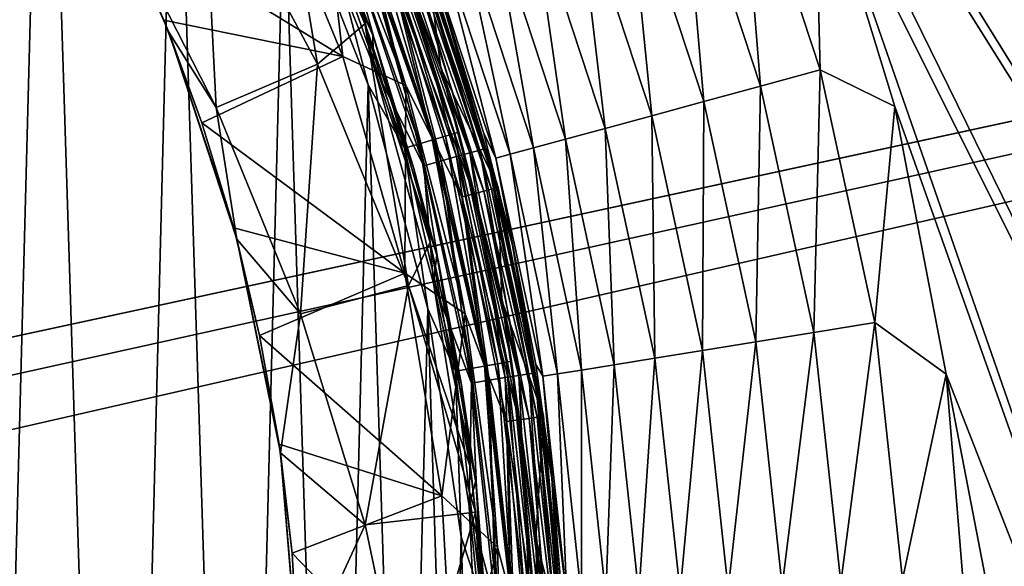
# Model space of a CAD drawing. Header units: metres. Extents: x -106 to 264, y -111 to 81.
# Tile 124 of 549: x 15.6 to 25.34, y 1.48 to 6.89. Entities that reach past the tile are written whole.
import ezdxf

# ---------------------------------------------------------------- set-up
doc = ezdxf.new("R2010")
doc.units = ezdxf.units.M
doc.layers.add('solid_20422013', color=7, linetype='CONTINUOUS')

msp = doc.modelspace()

# ---------------------------------------------------------------- linework, layer by layer
at = {"layer": 'solid_20422013'}
for points in [[(-88.5, -7.5, -19), (-88.5, 19.5, -19), (88.5, 19.5, -19)], [(-36.57795, -7.5, -19), (-88.5, -7.5, -19), (88.5, 19.5, -19)], [(-34.248116, -7.626623, -19), (-36.57795, -7.5, -19), (88.5, 19.5, -19)], [(-31.945723, -8.004942, -19), (-34.248116, -7.626623, -19), (88.5, 19.5, -19)], [(31.945723, -8.004942, -19), (-31.945723, -8.004942, -19), (88.5, 19.5, -19)], [(88.5, -7.5, 19), (88.5, 19.5, 19), (15.644487, 19.5, 19)], [(88.5, -7.5, 19), (15.644487, 19.5, 19), (17.679512, 17.672899, 19)], [(88.5, -7.5, 19), (17.679512, 17.672899, 19), (19.48266, 15.665956, 19)], [(36.57795, -7.5, 19), (19.48266, 15.665956, 19), (21.061747, 13.465932, 19)], [(36.57795, -7.5, 19), (88.5, -7.5, 19), (19.48266, 15.665956, 19)], [(14.337729, 13.999803, 77.57151), (15.176792, -13.085555, 77.55603), (15.847187, 12.270314, 77.54303)], [(34.154991, -7.639208, 19), (21.061747, 13.465932, 19), (22.398636, 11.103564, 19)], [(34.154991, -7.639208, 19), (36.57795, -7.5, 19), (21.061747, 13.465932, 19)], [(15.847187, 12.270314, 77.54303), (15.176792, -13.085555, 77.55603), (16.590656, -11.245829, 77.527954)], [(15.847187, 12.270314, 77.54303), (16.590656, -11.245829, 77.527954), (17.139881, 10.391211, 77.516373)], [(31.797134, -8.038294, 19), (22.398636, 11.103564, 19), (23.465158, 8.620849, 19)], [(31.797134, -8.038294, 19), (34.154991, -7.639208, 19), (22.398636, 11.103564, 19)], [(17.139881, 10.391211, 77.516373), (16.590656, -11.245829, 77.527954), (17.766171, -9.285732, 77.502701)], [(17.139881, 10.391211, 77.516373), (17.766171, -9.285732, 77.502701), (18.218075, 8.363925, 77.492538)], [(18.548086, 6.446218, 50.696636), (18.133766, 8.926542, 49.431686), (17.418005, 8.555868, 51.149887)], [(18.133766, 8.926542, 49.431686), (19.016546, 6.845978, 49.432884), (18.802738, 7.491695, 49.338165)], [(18.548086, 6.446218, 50.696636), (19.016546, 6.845978, 49.432884), (18.133766, 8.926542, 49.431686)], [(18.224155, 8.828513, 49.099998), (19.096481, 6.73698, 49.099998), (18.272881, 8.505759, 49.000153)], [(18.244619, 8.786146, 49.239994), (19.096481, 6.73698, 49.099998), (18.224155, 8.828513, 49.099998)], [(18.244619, 8.786146, 49.239994), (19.113638, 6.688151, 49.239994), (19.096481, 6.73698, 49.099998)], [(18.802738, 7.491695, 49.338165), (19.113638, 6.688151, 49.239994), (18.244619, 8.786146, 49.239994)], [(22.932657, 6.228106, 19.195969), (22.723915, 8.816368, 19.049246), (22.154352, 8.595391, 19.195969)], [(23.465158, 8.620849, 19), (22.723915, 8.816368, 19.049246), (23.522228, 6.388224, 19.049246)], [(22.932657, 6.228106, 19.195969), (23.522228, 6.388224, 19.049246), (22.723915, 8.816368, 19.049246)], [(17.95293, 8.584227, 53.567062), (18.798866, 6.523177, 53.567062), (16.591784, 7.873723, 53.567062)], [(18.58629, 8.408753, 51.700001), (18.798866, 6.523177, 53.567062), (17.95293, 8.584227, 53.567062)], [(18.910212, 8.618043, 76.748543), (19.769936, 6.404943, 76.72953), (19.638659, 7.425512, 52.204365)], [(19.176945, 7.969326, 76.882965), (19.769936, 6.404943, 76.72953), (18.910212, 8.618043, 76.748543)], [(22.154352, 8.595391, 19.195969), (21.613235, 8.385449, 19.436544), (22.37253, 6.075985, 19.436544)], [(22.932657, 6.228106, 19.195969), (22.154352, 8.595391, 19.195969), (22.37253, 6.075985, 19.436544)], [(24.262009, 6.027804, 19), (23.465158, 8.620849, 19), (23.522228, 6.388224, 19.049246)], [(29.49114, -8.702693, 19), (23.465158, 8.620849, 19), (24.262009, 6.027804, 19)], [(29.49114, -8.702693, 19), (31.797134, -8.038294, 19), (23.465158, 8.620849, 19)], [(17.418005, 8.555868, 51.149887), (16.532173, 8.002224, 52.927349), (17.545254, 6.018558, 52.642639)], [(18.548086, 6.446218, 50.696636), (17.418005, 8.555868, 51.149887), (17.545254, 6.018558, 52.642639)], [(18.272881, 8.505759, 49.000153), (19.101822, 6.43168, 49.000153), (18.896063, 7.528879, 48.987526)], [(19.096481, 6.73698, 49.099998), (19.101822, 6.43168, 49.000153), (18.272881, 8.505759, 49.000153)], [(18.58629, 8.408753, 51.700001), (19.422937, 6.233377, 51.700001), (18.798866, 6.523177, 53.567062)], [(18.913292, 7.894751, 51.700001), (19.422937, 6.233377, 51.700001), (18.58629, 8.408753, 51.700001)], [(21.613235, 8.385449, 19.436544), (21.113914, 8.191725, 19.765039), (21.855667, 5.935615, 19.765039)], [(22.37253, 6.075985, 19.436544), (21.613235, 8.385449, 19.436544), (21.855667, 5.935615, 19.765039)], [(18.218075, 8.363925, 77.492538), (17.766171, -9.285732, 77.502701), (18.709013, -7.20348, 77.481201)], [(18.218075, 8.363925, 77.492538), (18.709013, -7.20348, 77.481201), (19.050915, 6.242454, 77.473129)], [(18.657259, 7.747664, 77.466263), (18.218075, 8.363925, 77.492538), (19.050915, 6.242454, 77.473129)], [(21.113914, 8.191725, 19.765039), (20.668711, 8.018995, 20.173351), (21.394823, 5.810458, 20.173351)], [(21.855667, 5.935615, 19.765039), (21.113914, 8.191725, 19.765039), (21.394823, 5.810458, 20.173351)], [(16.532173, 8.002224, 52.927349), (16.591784, 7.873723, 53.567062), (17.029018, 6.880064, 53.567062)], [(17.077192, 6.761493, 52.927349), (16.532173, 8.002224, 52.927349), (17.029018, 6.880064, 53.567062)], [(17.545254, 6.018558, 52.642639), (16.532173, 8.002224, 52.927349), (17.077192, 6.761493, 52.927349)], [(20.668711, 8.018995, 20.173351), (20.288607, 7.871523, 20.651402), (21.001366, 5.703601, 20.651402)], [(21.394823, 5.810458, 20.173351), (20.668711, 8.018995, 20.173351), (21.001366, 5.703601, 20.651402)], [(18.913292, 7.894751, 51.700001), (19.679329, 5.723222, 51.700001), (19.422937, 6.233377, 51.700001)], [(19.292694, 7.294702, 51.717224), (19.679329, 5.723222, 51.700001), (18.913292, 7.894751, 51.700001)], [(19.049423, 7.913348, 77.190926), (18.936899, 7.865353, 77.31723), (19.69866, 5.699165, 77.298843)], [(19.130714, 7.948578, 77.041794), (19.049423, 7.913348, 77.190926), (19.81571, 5.733943, 77.172325)], [(19.81571, 5.733943, 77.172325), (19.049423, 7.913348, 77.190926), (19.69866, 5.699165, 77.298843)], [(19.900272, 5.759472, 77.023041), (19.176945, 7.969326, 76.882965), (19.130714, 7.948578, 77.041794)], [(19.900272, 5.759472, 77.023041), (19.130714, 7.948578, 77.041794), (19.81571, 5.733943, 77.172325)], [(19.176945, 7.969326, 76.882965), (19.948364, 5.774507, 76.86412), (19.769936, 6.404943, 76.72953)], [(19.900272, 5.759472, 77.023041), (19.948364, 5.774507, 76.86412), (19.176945, 7.969326, 76.882965)], [(18.798866, 6.523177, 53.567062), (17.029018, 6.880064, 53.567062), (16.591784, 7.873723, 53.567062)], [(18.802183, 7.808449, 77.410553), (18.657259, 7.747664, 77.466263), (19.407774, 5.613886, 77.448402)], [(18.936899, 7.865353, 77.31723), (18.802183, 7.808449, 77.410553), (19.558527, 5.657932, 77.392418)], [(19.558527, 5.657932, 77.392418), (18.802183, 7.808449, 77.410553), (19.407774, 5.613886, 77.448402)], [(19.69866, 5.699165, 77.298843), (18.936899, 7.865353, 77.31723), (19.558527, 5.657932, 77.392418)], [(20.288607, 7.871523, 20.651402), (19.982979, 7.752947, 21.187397), (20.685001, 5.617682, 21.187397)], [(21.001366, 5.703601, 20.651402), (20.288607, 7.871523, 20.651402), (20.685001, 5.617682, 21.187397)], [(19.407774, 5.613886, 77.448402), (18.657259, 7.747664, 77.466263), (19.050915, 6.242454, 77.473129)], [(19.210316, 7.654089, 48.840744), (19.925257, 5.53222, 48.840744), (19.33552, 7.703975, 48.713097)], [(19.33552, 7.703975, 48.713097), (20.05512, 5.568277, 48.713097), (19.430025, 7.74163, 48.557827)], [(19.925257, 5.53222, 48.840744), (20.05512, 5.568277, 48.713097), (19.33552, 7.703975, 48.713097)], [(19.430025, 7.74163, 48.557827), (20.153143, 5.595492, 48.557827), (19.488743, 7.765025, 48.383289)], [(20.05512, 5.568277, 48.713097), (20.153143, 5.595492, 48.557827), (19.430025, 7.74163, 48.557827)], [(19.488743, 7.765025, 48.383289), (20.214045, 5.612402, 48.383289), (19.82155, 6.93586, 48.200001)], [(20.153143, 5.595492, 48.557827), (20.214045, 5.612402, 48.383289), (19.488743, 7.765025, 48.383289)], [(19.982979, 7.752947, 21.187397), (19.759373, 7.666193, 21.768116), (20.453539, 5.554821, 21.768116)], [(20.685001, 5.617682, 21.187397), (19.982979, 7.752947, 21.187397), (20.453539, 5.554821, 21.768116)], [(19.061153, 7.594657, 48.933891), (19.770542, 5.489264, 48.933891), (19.210316, 7.654089, 48.840744)], [(19.770542, 5.489264, 48.933891), (19.925257, 5.53222, 48.840744), (19.210316, 7.654089, 48.840744)], [(19.759373, 7.666193, 21.768116), (19.623301, 7.6134, 22.379227), (20.312687, 5.516569, 22.379227)], [(19.623301, 7.6134, 22.379227), (19.837214, 6.890933, 23), (20.191999, 5.769156, 23)], [(20.312687, 5.516569, 22.379227), (19.623301, 7.6134, 22.379227), (20.191999, 5.769156, 23)], [(20.453539, 5.554821, 21.768116), (19.759373, 7.666193, 21.768116), (20.312687, 5.516569, 22.379227)], [(19.061153, 7.594657, 48.933891), (18.896063, 7.528879, 48.987526), (19.599308, 5.441721, 48.987526)], [(19.101822, 6.43168, 49.000153), (19.599308, 5.441721, 48.987526), (18.896063, 7.528879, 48.987526)], [(19.061153, 7.594657, 48.933891), (19.599308, 5.441721, 48.987526), (19.770542, 5.489264, 48.933891)], [(18.802738, 7.491695, 49.338165), (19.50251, 5.414845, 49.338165), (19.113638, 6.688151, 49.239994)], [(19.016546, 6.845978, 49.432884), (19.50251, 5.414845, 49.338165), (18.802738, 7.491695, 49.338165)], [(19.577555, 7.40241, 51.952866), (19.623732, 7.419869, 52.074615), (20.31934, 5.222049, 52.074615)], [(19.623732, 7.419869, 52.074615), (19.638659, 7.425512, 52.204365), (20.334795, 5.22602, 52.204365)], [(20.31934, 5.222049, 52.074615), (19.623732, 7.419869, 52.074615), (20.334795, 5.22602, 52.204365)], [(19.769936, 6.404943, 76.72953), (20.334795, 5.22602, 52.204365), (19.638659, 7.425512, 52.204365)], [(19.406116, 7.337588, 51.767784), (20.094009, 5.16414, 51.767784), (19.292694, 7.294702, 51.717224)], [(19.503307, 7.374336, 51.848179), (20.194645, 5.190003, 51.848179), (19.406116, 7.337588, 51.767784)], [(20.194645, 5.190003, 51.848179), (20.094009, 5.16414, 51.767784), (19.406116, 7.337588, 51.767784)], [(19.577555, 7.40241, 51.952866), (20.271524, 5.209761, 51.952866), (19.503307, 7.374336, 51.848179)], [(20.271524, 5.209761, 51.952866), (20.194645, 5.190003, 51.848179), (19.503307, 7.374336, 51.848179)], [(19.577555, 7.40241, 51.952866), (20.31934, 5.222049, 52.074615), (20.271524, 5.209761, 51.952866)], [(19.292694, 7.294702, 51.717224), (19.976566, 5.133957, 51.717224), (19.679329, 5.723222, 51.700001)], [(20.094009, 5.16414, 51.767784), (19.976566, 5.133957, 51.717224), (19.292694, 7.294702, 51.717224)], [(20.473486, 4.67294, 48.200001), (19.837214, 6.890933, 23), (19.82155, 6.93586, 48.200001)], [(20.214045, 5.612402, 48.383289), (20.473486, 4.67294, 48.200001), (19.82155, 6.93586, 48.200001)], [(17.077192, 6.761493, 52.927349), (17.029018, 6.880064, 53.567062), (17.404987, 5.866373, 53.567062)], [(18.798866, 6.523177, 53.567062), (17.404987, 5.866373, 53.567062), (17.029018, 6.880064, 53.567062)], [(19.448713, 4.256822, 50.123432), (19.016546, 6.845978, 49.432884), (18.548086, 6.446218, 50.696636)], [(19.016546, 6.845978, 49.432884), (19.662495, 4.681002, 49.431164), (19.50251, 5.414845, 49.338165)], [(19.448713, 4.256822, 50.123432), (19.662495, 4.681002, 49.431164), (19.016546, 6.845978, 49.432884)], [(20.473486, 4.67294, 48.200001), (20.191999, 5.769156, 23), (19.837214, 6.890933, 23)], [(17.077192, 6.761493, 52.927349), (17.404987, 5.866373, 53.567062), (17.720715, 4.827096, 53.567062)], [(17.751698, 4.7144, 52.927349), (17.077192, 6.761493, 52.927349), (17.720715, 4.827096, 53.567062)], [(17.545254, 6.018558, 52.642639), (17.077192, 6.761493, 52.927349), (17.751698, 4.7144, 52.927349)], [(19.096481, 6.73698, 49.099998), (19.72965, 4.561076, 49.099998), (19.101822, 6.43168, 49.000153)], [(19.113638, 6.688151, 49.239994), (19.72965, 4.561076, 49.099998), (19.096481, 6.73698, 49.099998)], [(19.113638, 6.688151, 49.239994), (19.74229, 4.506049, 49.239994), (19.72965, 4.561076, 49.099998)], [(19.50251, 5.414845, 49.338165), (19.74229, 4.506049, 49.239994), (19.113638, 6.688151, 49.239994)], [(18.798866, 6.523177, 53.567062), (19.411871, 4.379008, 53.567062), (17.404987, 5.866373, 53.567062)], [(18.548086, 6.446218, 50.696636), (17.545254, 6.018558, 52.642639), (18.379747, 3.975468, 52.224552)], [(19.448713, 4.256822, 50.123432), (18.548086, 6.446218, 50.696636), (18.379747, 3.975468, 52.224552)], [(19.422937, 6.233377, 51.700001), (19.411871, 4.379008, 53.567062), (18.798866, 6.523177, 53.567062)], [(19.101822, 6.43168, 49.000153), (19.696114, 4.278921, 49.000153), (19.599308, 5.441721, 48.987526)], [(19.72965, 4.561076, 49.099998), (19.696114, 4.278921, 49.000153), (19.101822, 6.43168, 49.000153)], [(19.769936, 6.404943, 76.72953), (20.37155, 4.108384, 76.715279), (20.334795, 5.22602, 52.204365)], [(19.948364, 5.774507, 76.86412), (20.37155, 4.108384, 76.715279), (19.769936, 6.404943, 76.72953)], [(23.458778, 3.792333, 19.195969), (23.522228, 6.388224, 19.049246), (22.932657, 6.228106, 19.195969)], [(23.458778, 3.792333, 19.195969), (24.061876, 3.889829, 19.049246), (23.522228, 6.388224, 19.049246)], [(24.262009, 6.027804, 19), (23.522228, 6.388224, 19.049246), (24.061876, 3.889829, 19.049246)], [(19.050915, 6.242454, 77.473129), (18.709013, -7.20348, 77.481201), (19.405123, -5.035878, 77.464615)], [(19.050915, 6.242454, 77.473129), (19.405123, -5.035878, 77.464615), (19.640757, 4.024637, 77.458862)], [(19.407774, 5.613886, 77.448402), (19.050915, 6.242454, 77.473129), (19.640757, 4.024637, 77.458862)], [(19.422937, 6.233377, 51.700001), (20.008398, 3.977582, 51.700001), (19.411871, 4.379008, 53.567062)], [(19.679329, 5.723222, 51.700001), (20.008398, 3.977582, 51.700001), (19.422937, 6.233377, 51.700001)], [(22.932657, 6.228106, 19.195969), (22.37253, 6.075985, 19.436544), (22.885801, 3.699706, 19.436544)], [(23.458778, 3.792333, 19.195969), (22.932657, 6.228106, 19.195969), (22.885801, 3.699706, 19.436544)], [(22.37253, 6.075985, 19.436544), (21.855667, 5.935615, 19.765039), (22.35708, 3.614233, 19.765039)], [(22.885801, 3.699706, 19.436544), (22.37253, 6.075985, 19.436544), (22.35708, 3.614233, 19.765039)], [(18.379747, 3.975468, 52.224552), (17.545254, 6.018558, 52.642639), (17.751698, 4.7144, 52.927349)], [(24.769415, 3.378479, 19), (24.262009, 6.027804, 19), (24.061876, 3.889829, 19.049246)], [(29.49114, -8.702693, 19), (24.262009, 6.027804, 19), (24.769415, 3.378479, 19)], [(19.411871, 4.379008, 53.567062), (17.720715, 4.827096, 53.567062), (17.404987, 5.866373, 53.567062)], [(21.855667, 5.935615, 19.765039), (21.394823, 5.810458, 20.173351), (21.885664, 3.538024, 20.173351)], [(22.35708, 3.614233, 19.765039), (21.855667, 5.935615, 19.765039), (21.885664, 3.538024, 20.173351)], [(19.900272, 5.759472, 77.023041), (19.81571, 5.733943, 77.172325), (20.333223, 3.482451, 77.159348)], [(20.419994, 3.497956, 77.009956), (19.948364, 5.774507, 76.86412), (19.900272, 5.759472, 77.023041)], [(20.419994, 3.497956, 77.009956), (19.900272, 5.759472, 77.023041), (20.333223, 3.482451, 77.159348)], [(19.948364, 5.774507, 76.86412), (20.469347, 3.507088, 76.850983), (20.37155, 4.108384, 76.715279)], [(20.419994, 3.497956, 77.009956), (20.469347, 3.507088, 76.850983), (19.948364, 5.774507, 76.86412)], [(20.312687, 5.516569, 22.379227), (20.191999, 5.769156, 23), (20.483404, 4.629271, 23)], [(20.473486, 4.67294, 48.200001), (20.483404, 4.629271, 23), (20.191999, 5.769156, 23)], [(21.394823, 5.810458, 20.173351), (21.001366, 5.703601, 20.651402), (21.483179, 3.472958, 20.651402)], [(21.885664, 3.538024, 20.173351), (21.394823, 5.810458, 20.173351), (21.483179, 3.472958, 20.651402)], [(19.558527, 5.657932, 77.392418), (19.407774, 5.613886, 77.448402), (19.914639, 3.409534, 77.435944)], [(19.69866, 5.699165, 77.298843), (19.558527, 5.657932, 77.392418), (20.069326, 3.436285, 77.379761)], [(20.069326, 3.436285, 77.379761), (19.558527, 5.657932, 77.392418), (19.914639, 3.409534, 77.435944)], [(19.679329, 5.723222, 51.700001), (20.199987, 3.462914, 51.700001), (20.008398, 3.977582, 51.700001)], [(19.976566, 5.133957, 51.717224), (20.199987, 3.462914, 51.700001), (19.679329, 5.723222, 51.700001)], [(19.81571, 5.733943, 77.172325), (19.69866, 5.699165, 77.298843), (20.213118, 3.461328, 77.286011)], [(20.213118, 3.461328, 77.286011), (19.69866, 5.699165, 77.298843), (20.069326, 3.436285, 77.379761)], [(20.333223, 3.482451, 77.159348), (19.81571, 5.733943, 77.172325), (20.213118, 3.461328, 77.286011)], [(21.001366, 5.703601, 20.651402), (20.685001, 5.617682, 21.187397), (21.159557, 3.420642, 21.187397)], [(21.483179, 3.472958, 20.651402), (21.001366, 5.703601, 20.651402), (21.159557, 3.420642, 21.187397)], [(19.914639, 3.409534, 77.435944), (19.407774, 5.613886, 77.448402), (19.640757, 4.024637, 77.458862)], [(19.925257, 5.53222, 48.840744), (20.406591, 3.345491, 48.840744), (20.05512, 5.568277, 48.713097)], [(20.05512, 5.568277, 48.713097), (20.539593, 3.367296, 48.713097), (20.153143, 5.595492, 48.557827)], [(20.406591, 3.345491, 48.840744), (20.539593, 3.367296, 48.713097), (20.05512, 5.568277, 48.713097)], [(20.153143, 5.595492, 48.557827), (20.639984, 3.383754, 48.557827), (20.214045, 5.612402, 48.383289)], [(20.539593, 3.367296, 48.713097), (20.639984, 3.383754, 48.557827), (20.153143, 5.595492, 48.557827)], [(20.214045, 5.612402, 48.383289), (20.702356, 3.393979, 48.383289), (20.473486, 4.67294, 48.200001)], [(20.639984, 3.383754, 48.557827), (20.702356, 3.393979, 48.383289), (20.214045, 5.612402, 48.383289)], [(20.453539, 5.554821, 21.768116), (20.312687, 5.516569, 22.379227), (20.778702, 3.359073, 22.379227)], [(20.685001, 5.617682, 21.187397), (20.453539, 5.554821, 21.768116), (20.922785, 3.382365, 21.768116)], [(20.922785, 3.382365, 21.768116), (20.453539, 5.554821, 21.768116), (20.778702, 3.359073, 22.379227)], [(21.159557, 3.420642, 21.187397), (20.685001, 5.617682, 21.187397), (20.922785, 3.382365, 21.768116)], [(19.770542, 5.489264, 48.933891), (19.599308, 5.441721, 48.987526), (20.072769, 3.290763, 48.987526)], [(19.770542, 5.489264, 48.933891), (20.24814, 3.319514, 48.933891), (19.925257, 5.53222, 48.840744)], [(19.770542, 5.489264, 48.933891), (20.072769, 3.290763, 48.987526), (20.24814, 3.319514, 48.933891)], [(20.24814, 3.319514, 48.933891), (20.406591, 3.345491, 48.840744), (19.925257, 5.53222, 48.840744)], [(20.312687, 5.516569, 22.379227), (20.483404, 4.629271, 23), (20.710514, 3.474855, 23)], [(20.778702, 3.359073, 22.379227), (20.312687, 5.516569, 22.379227), (20.710514, 3.474855, 23)], [(19.50251, 5.414845, 49.338165), (19.973633, 3.274511, 49.338165), (19.74229, 4.506049, 49.239994)], [(19.662495, 4.681002, 49.431164), (19.973633, 3.274511, 49.338165), (19.50251, 5.414845, 49.338165)], [(19.696114, 4.278921, 49.000153), (20.072769, 3.290763, 48.987526), (19.599308, 5.441721, 48.987526)], [(20.094009, 5.16414, 51.767784), (20.539289, 2.92834, 51.767784), (19.976566, 5.133957, 51.717224)], [(20.194645, 5.190003, 51.848179), (20.642155, 2.943006, 51.848179), (20.094009, 5.16414, 51.767784)], [(20.642155, 2.943006, 51.848179), (20.539289, 2.92834, 51.767784), (20.094009, 5.16414, 51.767784)], [(20.271524, 5.209761, 51.952866), (20.720737, 2.95421, 51.952866), (20.194645, 5.190003, 51.848179)], [(20.720737, 2.95421, 51.952866), (20.642155, 2.943006, 51.848179), (20.194645, 5.190003, 51.848179)], [(20.271524, 5.209761, 51.952866), (20.31934, 5.222049, 52.074615), (20.769611, 2.961178, 52.074615)], [(20.271524, 5.209761, 51.952866), (20.769611, 2.961178, 52.074615), (20.720737, 2.95421, 51.952866)], [(20.31934, 5.222049, 52.074615), (20.334795, 5.22602, 52.204365), (20.78541, 2.963429, 52.204365)], [(20.769611, 2.961178, 52.074615), (20.31934, 5.222049, 52.074615), (20.78541, 2.963429, 52.204365)], [(20.37155, 4.108384, 76.715279), (20.78541, 2.963429, 52.204365), (20.334795, 5.22602, 52.204365)], [(19.976566, 5.133957, 51.717224), (20.419243, 2.911225, 51.717224), (20.199987, 3.462914, 51.700001)], [(20.539289, 2.92834, 51.767784), (20.419243, 2.911225, 51.717224), (19.976566, 5.133957, 51.717224)], [(17.751698, 4.7144, 52.927349), (17.720715, 4.827096, 53.567062), (17.975859, 3.764083, 53.567062)], [(19.411871, 4.379008, 53.567062), (17.975859, 3.764083, 53.567062), (17.720715, 4.827096, 53.567062)], [(17.751698, 4.7144, 52.927349), (17.975859, 3.764083, 53.567062), (18.168369, 2.688447, 53.567062)], [(18.181728, 2.602516, 52.927349), (17.751698, 4.7144, 52.927349), (18.168369, 2.688447, 53.567062)], [(18.379747, 3.975468, 52.224552), (17.751698, 4.7144, 52.927349), (18.181728, 2.602516, 52.927349)], [(19.448713, 4.256822, 50.123432), (20.060574, 2.462817, 49.433144), (19.662495, 4.681002, 49.431164)], [(19.662495, 4.681002, 49.431164), (20.060574, 2.462817, 49.433144), (19.973633, 3.274511, 49.338165)], [(20.867956, 2.351254, 48.200001), (20.483404, 4.629271, 23), (20.473486, 4.67294, 48.200001)], [(20.702356, 3.393979, 48.383289), (20.867956, 2.351254, 48.200001), (20.473486, 4.67294, 48.200001)], [(20.867956, 2.351254, 48.200001), (20.710514, 3.474855, 23), (20.483404, 4.629271, 23)], [(19.72965, 4.561076, 49.099998), (20.115732, 2.328051, 49.099998), (19.696114, 4.278921, 49.000153)], [(19.74229, 4.506049, 49.239994), (20.115732, 2.328051, 49.099998), (19.72965, 4.561076, 49.099998)], [(19.74229, 4.506049, 49.239994), (20.122673, 2.267281, 49.239994), (20.115732, 2.328051, 49.099998)], [(19.973633, 3.274511, 49.338165), (20.122673, 2.267281, 49.239994), (19.74229, 4.506049, 49.239994)], [(19.411871, 4.379008, 53.567062), (19.778963, 2.176794, 53.567062), (17.975859, 3.764083, 53.567062)], [(20.008398, 3.977582, 51.700001), (19.778963, 2.176794, 53.567062), (19.411871, 4.379008, 53.567062)], [(19.448713, 4.256822, 50.123432), (18.379747, 3.975468, 52.224552), (19.020889, 1.890557, 51.688385)], [(19.448713, 4.256822, 50.123432), (19.020889, 1.890557, 51.688385), (20.110806, 2.014072, 49.432613)], [(19.448713, 4.256822, 50.123432), (20.110806, 2.014072, 49.432613), (20.060574, 2.462817, 49.433144)], [(19.696114, 4.278921, 49.000153), (20.048435, 2.075163, 49.000153), (20.072769, 3.290763, 48.987526)], [(20.115732, 2.328051, 49.099998), (20.048435, 2.075163, 49.000153), (19.696114, 4.278921, 49.000153)], [(20.37155, 4.108384, 76.715279), (20.707256, 1.758201, 76.70739), (20.78541, 2.963429, 52.204365)], [(20.469347, 3.507088, 76.850983), (20.707256, 1.758201, 76.70739), (20.37155, 4.108384, 76.715279)], [(19.640757, 4.024637, 77.458862), (19.405123, -5.035878, 77.464615), (19.854919, -2.786171, 77.453575)], [(19.640757, 4.024637, 77.458862), (19.854919, -2.786171, 77.453575), (19.97131, 1.772421, 77.450676)], [(19.914639, 3.409534, 77.435944), (19.640757, 4.024637, 77.458862), (19.97131, 1.772421, 77.450676)], [(19.020889, 1.890557, 51.688385), (18.379747, 3.975468, 52.224552), (18.181728, 2.602516, 52.927349)], [(20.008398, 3.977582, 51.700001), (20.33024, 1.669378, 51.700001), (19.778963, 2.176794, 53.567062)], [(20.199987, 3.462914, 51.700001), (20.33024, 1.669378, 51.700001), (20.008398, 3.977582, 51.700001)], [(23.726931, 1.314856, 19.195969), (24.061876, 3.889829, 19.049246), (23.458778, 3.792333, 19.195969)], [(23.726931, 1.314856, 19.195969), (24.336922, 1.34866, 19.049246), (24.061876, 3.889829, 19.049246)], [(24.769415, 3.378479, 19), (24.061876, 3.889829, 19.049246), (24.336922, 1.34866, 19.049246)], [(19.778963, 2.176794, 53.567062), (18.168369, 2.688447, 53.567062), (17.975859, 3.764083, 53.567062)], [(23.458778, 3.792333, 19.195969), (22.885801, 3.699706, 19.436544), (23.147404, 1.282741, 19.436544)], [(23.726931, 1.314856, 19.195969), (23.458778, 3.792333, 19.195969), (23.147404, 1.282741, 19.436544)], [(22.35708, 3.614233, 19.765039), (21.885664, 3.538024, 20.173351), (22.135834, 1.226684, 20.173351)], [(22.61264, 1.253106, 19.765039), (22.35708, 3.614233, 19.765039), (22.135834, 1.226684, 20.173351)], [(22.885801, 3.699706, 19.436544), (22.35708, 3.614233, 19.765039), (22.61264, 1.253106, 19.765039)], [(23.147404, 1.282741, 19.436544), (22.885801, 3.699706, 19.436544), (22.61264, 1.253106, 19.765039)], [(21.885664, 3.538024, 20.173351), (21.483179, 3.472958, 20.651402), (21.728748, 1.204124, 20.651402)], [(22.135834, 1.226684, 20.173351), (21.885664, 3.538024, 20.173351), (21.728748, 1.204124, 20.651402)], [(20.069326, 3.436285, 77.379761), (19.914639, 3.409534, 77.435944), (20.171455, 1.162312, 77.429512)], [(20.213118, 3.461328, 77.286011), (20.069326, 3.436285, 77.379761), (20.328138, 1.171431, 77.37323)], [(20.328138, 1.171431, 77.37323), (20.069326, 3.436285, 77.379761), (20.171455, 1.162312, 77.429512)], [(20.199987, 3.462914, 51.700001), (20.461155, 1.175102, 51.700001), (20.33024, 1.669378, 51.700001)], [(20.419243, 2.911225, 51.717224), (20.461155, 1.175102, 51.700001), (20.199987, 3.462914, 51.700001)], [(20.333223, 3.482451, 77.159348), (20.213118, 3.461328, 77.286011), (20.473782, 1.179968, 77.279388)], [(20.473782, 1.179968, 77.279388), (20.213118, 3.461328, 77.286011), (20.328138, 1.171431, 77.37323)], [(20.419994, 3.497956, 77.009956), (20.333223, 3.482451, 77.159348), (20.595434, 1.187169, 77.152649)], [(20.595434, 1.187169, 77.152649), (20.333223, 3.482451, 77.159348), (20.473782, 1.179968, 77.279388)], [(20.683325, 1.192455, 77.003204), (20.469347, 3.507088, 76.850983), (20.419994, 3.497956, 77.009956)], [(20.683325, 1.192455, 77.003204), (20.419994, 3.497956, 77.009956), (20.595434, 1.187169, 77.152649)], [(20.469347, 3.507088, 76.850983), (20.733316, 1.195568, 76.844208), (20.707256, 1.758201, 76.70739)], [(20.683325, 1.192455, 77.003204), (20.733316, 1.195568, 76.844208), (20.469347, 3.507088, 76.850983)], [(20.778702, 3.359073, 22.379227), (20.710514, 3.474855, 23), (20.872616, 2.309531, 23)], [(20.867956, 2.351254, 48.200001), (20.872616, 2.309531, 23), (20.710514, 3.474855, 23)], [(21.159557, 3.420642, 21.187397), (20.922785, 3.382365, 21.768116), (21.161949, 1.172715, 21.768116)], [(21.483179, 3.472958, 20.651402), (21.159557, 3.420642, 21.187397), (21.401428, 1.185986, 21.187397)], [(21.401428, 1.185986, 21.187397), (21.159557, 3.420642, 21.187397), (21.161949, 1.172715, 21.768116)], [(21.728748, 1.204124, 20.651402), (21.483179, 3.472958, 20.651402), (21.401428, 1.185986, 21.187397)], [(20.171455, 1.162312, 77.429512), (19.914639, 3.409534, 77.435944), (19.97131, 1.772421, 77.450676)], [(20.24814, 3.319514, 48.933891), (20.072769, 3.290763, 48.987526), (20.310896, 1.101225, 48.987526)], [(20.24814, 3.319514, 48.933891), (20.488348, 1.110846, 48.933891), (20.406591, 3.345491, 48.840744)], [(20.24814, 3.319514, 48.933891), (20.310896, 1.101225, 48.987526), (20.488348, 1.110846, 48.933891)], [(20.406591, 3.345491, 48.840744), (20.64868, 1.119539, 48.840744), (20.539593, 3.367296, 48.713097)], [(20.488348, 1.110846, 48.933891), (20.64868, 1.119539, 48.840744), (20.406591, 3.345491, 48.840744)], [(20.539593, 3.367296, 48.713097), (20.783258, 1.126835, 48.713097), (20.639984, 3.383754, 48.557827)], [(20.64868, 1.119539, 48.840744), (20.783258, 1.126835, 48.713097), (20.539593, 3.367296, 48.713097)], [(20.639984, 3.383754, 48.557827), (20.88484, 1.132343, 48.557827), (20.702356, 3.393979, 48.383289)], [(20.783258, 1.126835, 48.713097), (20.88484, 1.132343, 48.557827), (20.639984, 3.383754, 48.557827)], [(20.702356, 3.393979, 48.383289), (20.947952, 1.135765, 48.383289), (20.867956, 2.351254, 48.200001)], [(20.88484, 1.132343, 48.557827), (20.947952, 1.135765, 48.383289), (20.702356, 3.393979, 48.383289)], [(20.922785, 3.382365, 21.768116), (20.778702, 3.359073, 22.379227), (21.016218, 1.164639, 22.379227)], [(21.016218, 1.164639, 22.379227), (20.778702, 3.359073, 22.379227), (20.872616, 2.309531, 23)], [(21.161949, 1.172715, 21.768116), (20.922785, 3.382365, 21.768116), (21.016218, 1.164639, 22.379227)], [(24.990267, 0.675939, 19), (24.769415, 3.378479, 19), (24.336922, 1.34866, 19.049246)], [(24.769415, 3.378479, 19), (27.27673, -9.6161, 19), (29.49114, -8.702693, 19)], [(27.27673, -9.6161, 19), (24.769415, 3.378479, 19), (24.990267, 0.675939, 19)], [(19.973633, 3.274511, 49.338165), (20.210583, 1.095786, 49.338165), (20.122673, 2.267281, 49.239994)], [(20.110806, 2.014072, 49.432613), (20.210583, 1.095786, 49.338165), (19.973633, 3.274511, 49.338165)], [(20.060574, 2.462817, 49.433144), (20.110806, 2.014072, 49.432613), (19.973633, 3.274511, 49.338165)], [(20.048435, 2.075163, 49.000153), (20.310896, 1.101225, 48.987526), (20.072769, 3.290763, 48.987526)], [(20.539289, 2.92834, 51.767784), (20.736578, 0.657184, 51.767784), (20.419243, 2.911225, 51.717224)], [(20.642155, 2.943006, 51.848179), (20.840433, 0.660475, 51.848179), (20.539289, 2.92834, 51.767784)], [(20.840433, 0.660475, 51.848179), (20.736578, 0.657184, 51.767784), (20.539289, 2.92834, 51.767784)], [(20.720737, 2.95421, 51.952866), (20.919769, 0.66299, 51.952866), (20.642155, 2.943006, 51.848179)], [(20.919769, 0.66299, 51.952866), (20.840433, 0.660475, 51.848179), (20.642155, 2.943006, 51.848179)], [(20.707256, 1.758201, 76.70739), (20.985064, 0.665058, 52.204365), (20.78541, 2.963429, 52.204365)], [(20.720737, 2.95421, 51.952866), (20.769611, 2.961178, 52.074615), (20.969112, 0.664554, 52.074615)], [(20.720737, 2.95421, 51.952866), (20.969112, 0.664554, 52.074615), (20.919769, 0.66299, 51.952866)], [(20.769611, 2.961178, 52.074615), (20.78541, 2.963429, 52.204365), (20.985064, 0.665058, 52.204365)], [(20.969112, 0.664554, 52.074615), (20.769611, 2.961178, 52.074615), (20.985064, 0.665058, 52.204365)], [(20.419243, 2.911225, 51.717224), (20.615379, 0.653343, 51.717224), (20.461155, 1.175102, 51.700001)], [(20.736578, 0.657184, 51.767784), (20.615379, 0.653343, 51.717224), (20.419243, 2.911225, 51.717224)], [(18.181728, 2.602516, 52.927349), (18.168369, 2.688447, 53.567062), (18.296196, 1.611302, 53.567062)], [(19.778963, 2.176794, 53.567062), (18.296196, 1.611302, 53.567062), (18.168369, 2.688447, 53.567062)], [(18.181728, 2.602516, 52.927349), (18.296196, 1.611302, 53.567062), (18.35873, 0.528875, 53.567062)], [(18.361366, 0.456696, 52.927349), (18.181728, 2.602516, 52.927349), (18.35873, 0.528875, 53.567062)], [(19.020889, 1.890557, 51.688385), (18.181728, 2.602516, 52.927349), (18.361366, 0.456696, 52.927349)], [(21, 0, 48.200001), (20.872616, 2.309531, 23), (20.867956, 2.351254, 48.200001)], [(20.947952, 1.135765, 48.383289), (21, 0, 48.200001), (20.867956, 2.351254, 48.200001)], [(20.115732, 2.328051, 49.099998), (20.249893, 0.06587, 49.099998), (20.048435, 2.075163, 49.000153)], [(20.122673, 2.267281, 49.239994), (20.249893, 0.06587, 49.099998), (20.115732, 2.328051, 49.099998)], [(20.122673, 2.267281, 49.239994), (20.25, 0, 49.239994), (20.249893, 0.06587, 49.099998)], [(20.210583, 1.095786, 49.338165), (20.25, 0, 49.239994), (20.122673, 2.267281, 49.239994)], [(21.016218, 1.164639, 22.379227), (20.872616, 2.309531, 23), (20.9692, 1.136958, 23)], [(21, 0, 48.200001), (20.9692, 1.136958, 23), (20.872616, 2.309531, 23)], [(19.778963, 2.176794, 53.567062), (19.899586, -0.054114, 53.567062), (18.296196, 1.611302, 53.567062)], [(20.33024, 1.669378, 51.700001), (19.899586, -0.054114, 53.567062), (19.778963, 2.176794, 53.567062)], [(20.048435, 2.075163, 49.000153), (20.154985, -0.150583, 49.000153), (20.310896, 1.101225, 48.987526)], [(20.249893, 0.06587, 49.099998), (20.154985, -0.150583, 49.000153), (20.048435, 2.075163, 49.000153)], [(19.461937, -0.214243, 51.039776), (20.110806, 2.014072, 49.432613), (19.020889, 1.890557, 51.688385)], [(19.461937, -0.214243, 51.039776), (20.211109, 0.218378, 49.430504), (20.110806, 2.014072, 49.432613)], [(20.110806, 2.014072, 49.432613), (20.211109, 0.218378, 49.430504), (20.210583, 1.095786, 49.338165)], [(19.461937, -0.214243, 51.039776), (19.020889, 1.890557, 51.688385), (18.361366, 0.456696, 52.927349)], [(19.97131, 1.772421, 77.450676), (19.854919, -2.786171, 77.453575), (20.0431, -0.517782, 77.448883)], [(20.171455, 1.162312, 77.429512), (19.97131, 1.772421, 77.450676), (20.0431, -0.517782, 77.448883)], [(20.707256, 1.758201, 76.70739), (20.772678, -0.614906, 76.705803), (20.985064, 0.665058, 52.204365)], [(20.733316, 1.195568, 76.844208), (20.772678, -0.614906, 76.705803), (20.707256, 1.758201, 76.70739)], [(20.33024, 1.669378, 51.700001), (20.389235, -0.660603, 51.700001), (19.899586, -0.054114, 53.567062)], [(20.461155, 1.175102, 51.700001), (20.389235, -0.660603, 51.700001), (20.33024, 1.669378, 51.700001)], [(19.899586, -0.054114, 53.567062), (18.35873, 0.528875, 53.567062), (18.296196, 1.611302, 53.567062)]]:
    msp.add_3dface(points, dxfattribs=at)

doc.saveas('drawing.dxf')
